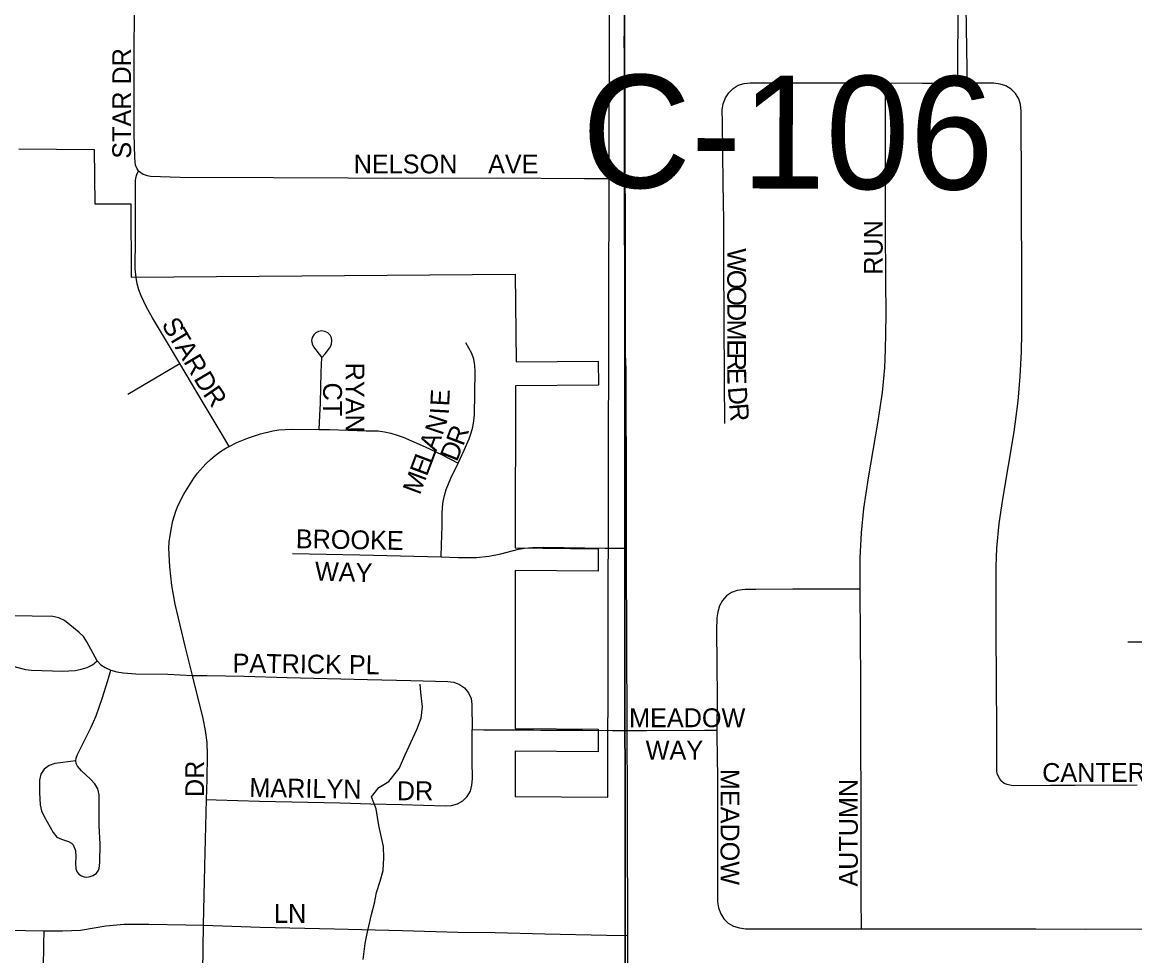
# Model space of a CAD drawing. Extents: x 1985906 to 2360102, y 891258 to 1222054.
# Drawn here: x 2118210 to 2121160, y 1028293 to 1030770 of the extents above; entities that cross this region are included whole.
import ezdxf

# ---------------------------------------------------------------- set-up
doc = ezdxf.new("R2010")
doc.units = 0
for name, color, linetype in [('GM_X_City_Street', 7, 'Continuous'), ('GM_X_City_Street_Text', 7, 'Continuous'), ('GM_X_Corporation', 7, 'Continuous'), ('GM_X_County_Road', 7, 'Continuous'), ('GM_X_County_Road_Text', 7, 'Continuous'), ('GM_X_Minor_River', 7, 'Continuous'), ('GM_X_Section', 7, 'Continuous'), ('GM_X_Township_Subdivision', 7, 'Continuous'), ('GM_X_Township_Subdivision_Text', 7, 'Continuous')]:
    doc.layers.add(name, color=color, linetype=linetype)

msp = doc.modelspace()

# ---------------------------------------------------------------- linework, layer by layer
at = {"layer": 'GM_X_City_Street'}
for points in [[(2120691.5, 1030607.9), (2120691.5, 1030638.7), (2120691.6, 1030811.9), (2120691.6, 1030846.8)], [(2120716.2, 1030607.9), (2120715.6, 1030646), (2120713.5, 1030809.4), (2120713, 1030846.9)], [(2120073.1, 1029704.8), (2120072.3, 1029819), (2120071.4, 1029982.4), (2120070.3, 1030129.4), (2120070.6, 1030243.7), (2120068.9, 1030341.7), (2120068, 1030423.3), (2120066.6, 1030505), (2120066.4, 1030537.6), (2120068.9, 1030553.6), (2120074.7, 1030568.9), (2120083.5, 1030582.6), (2120095.1, 1030594), (2120109, 1030602.4), (2120124.4, 1030607.3), (2120140.6, 1030609.2), (2120205.9, 1030608.8), (2120483.2, 1030608.8), (2120499.6, 1030608.8)], [(2120432, 1029265.1), (2120431.8, 1029283.6), (2120432, 1029348.7), (2120435.7, 1029414.6), (2120442.2, 1029479.8), (2120454.3, 1029560.8), (2120479, 1029706.3), (2120491.1, 1029787.4), (2120497.4, 1029852.7), (2120499.7, 1029901.8), (2120500.4, 1029943.6), (2120501, 1029996.2), (2120500.5, 1030082.4), (2120499.3, 1030229.8), (2120499.1, 1030342.2), (2120498.9, 1030442), (2120499.5, 1030591.1), (2120499.6, 1030608.8)], [(2120499.6, 1030608.8), (2120597.5, 1030608.3), (2120691.5, 1030607.9)], [(2120691.5, 1030607.9), (2120716.2, 1030607.9)], [(2121166.7, 1028744.9), (2121002.6, 1028744.8), (2120936.9, 1028744.5), (2120838.2, 1028743.9), (2120829.1, 1028745), (2120822.1, 1028746.9), (2120814.3, 1028750.1), (2120808.2, 1028754.9), (2120802.5, 1028761.7), (2120798.6, 1028767.9), (2120795.7, 1028776), (2120794.6, 1028783.6), (2120794.4, 1028816.5), (2120794.6, 1028898.6), (2120793.6, 1029013.5), (2120793.1, 1029161.1), (2120792.5, 1029325.3), (2120794.5, 1029374.4), (2120800.9, 1029439.7), (2120810.7, 1029504.6), (2120840.8, 1029682.7), (2120851.3, 1029764), (2120856.9, 1029829.4), (2120859.9, 1029895), (2120860.9, 1029945.8), (2120860.7, 1030059.1), (2120860.1, 1030321.7), (2120859.3, 1030535), (2120857.3, 1030551.3), (2120852.5, 1030566.9), (2120844.1, 1030580.8), (2120832.5, 1030592.4), (2120818.5, 1030600.7), (2120803.1, 1030605.7), (2120786.8, 1030607.9), (2120716.2, 1030607.9)], [(2118509.4, 1030115.7), (2118509.8, 1030197.6), (2118510.3, 1030316.3), (2118510.2, 1030336.4), (2118510.5, 1030348.8), (2118511.2, 1030356.6), (2118513.6, 1030365.7), (2118518.5, 1030375.7)], [(2118627.4, 1029864.6), (2118597.6, 1029914.6), (2118555.5, 1029985), (2118539.4, 1030013.8), (2118525.2, 1030043.7), (2118519.3, 1030059.3), (2118514.8, 1030075.5), (2118512, 1030092.1), (2118509.4, 1030115.7)], [(2118997.3, 1029689.4), (2118999.4, 1029726.6), (2119001.3, 1029759.1), (2119002.9, 1029840.9), (2119003.4, 1029860.7), (2119004, 1029880.1), (2119012.9, 1029890.2), (2119022.4, 1029901.8), (2119027.1, 1029908.5), (2119029.9, 1029916.8), (2119031, 1029924.6), (2119029.7, 1029932.4), (2119026.4, 1029939.7), (2119020, 1029945.9), (2119012, 1029949.5), (2119004, 1029950.6), (2118995.8, 1029949.5), (2118988.9, 1029945.7), (2118983.4, 1029940.6), (2118978.8, 1029933), (2118977.3, 1029925.3), (2118978.4, 1029916.5), (2118982.1, 1029908.1), (2119003.2, 1029880.8)], [(2119365.7, 1029600), (2119382.2, 1029634.2), (2119395, 1029664.4), (2119400.5, 1029679.9), (2119404.9, 1029695.7), (2119407.9, 1029711.8), (2119409.6, 1029728.1), (2119411.3, 1029843.1), (2119410.1, 1029859.3), (2119407.2, 1029875.3), (2119401.9, 1029890.7), (2119386.1, 1029919.5)], [(2119811.6, 1029829.5), (2119811.1, 1029850.7), (2119810.9, 1029866), (2119810, 1029891.8)], [(2118489.7, 1029782.5), (2118602.1, 1029849.4), (2118627.4, 1029864.6)], [(2118758.4, 1029643.8), (2118739.7, 1029675.4), (2118689.8, 1029759.8), (2118627.4, 1029864.6)], [(2118758.4, 1029643.8), (2118779.4, 1029654.7), (2118810.3, 1029667.2), (2118841.9, 1029677.4), (2118874.2, 1029685.5), (2118890.8, 1029688.2), (2118924.1, 1029690.3), (2118997.3, 1029689.4)], [(2118997.3, 1029689.4), (2119024.4, 1029689), (2119121.7, 1029685.8), (2119153.7, 1029685.2), (2119170.7, 1029682.8), (2119187.7, 1029679.7), (2119204.2, 1029674.3), (2119219.9, 1029668.4), (2119278.3, 1029643.3), (2119321.6, 1029622.4), (2119365.7, 1029600)], [(2118661.4, 1029036.6), (2118642.3, 1029113.9), (2118615.6, 1029226), (2118606.5, 1029274.8), (2118601.1, 1029324.2), (2118599.1, 1029357.2), (2118598.9, 1029374), (2118599.8, 1029390.7), (2118604.6, 1029423.8), (2118608.8, 1029446.9), (2118617.1, 1029472.3), (2118623.3, 1029487.9), (2118638.8, 1029517.5), (2118664.7, 1029559.9), (2118674.6, 1029573.4), (2118697.1, 1029598.1), (2118709.1, 1029609.7), (2118721.9, 1029620.5), (2118735.5, 1029630.5), (2118749.7, 1029639.3), (2118758.4, 1029643.8)], [(2119320.5, 1029350.8), (2119321.6, 1029383.2), (2119323.2, 1029432.4), (2119323.3, 1029465.3), (2119324.1, 1029481.7), (2119326.3, 1029497.9), (2119329.7, 1029514), (2119334.3, 1029529.6), (2119346.6, 1029560.1), (2119365.7, 1029600)], [(2119812.3, 1029374.5), (2119812, 1029385.9), (2119812.3, 1029410.3)], [(2119320.5, 1029350.8), (2119366.1, 1029349.5), (2119414.9, 1029349.7), (2119447.1, 1029352.6), (2119479, 1029358.8), (2119526.3, 1029371.2), (2119542.3, 1029374), (2119563.5, 1029375.9)], [(2119563.5, 1029375.9), (2119593.4, 1029376.5), (2119755.6, 1029374.5), (2119812.3, 1029374.5)], [(2119812.5, 1029338.2), (2119812.3, 1029374.5)], [(2118926.5, 1029359.9), (2119105.6, 1029356.1), (2119284.7, 1029351.8), (2119320.5, 1029350.8)], [(2120432, 1029265.1), (2120400.9, 1029265.2), (2120253.5, 1029265.6), (2120155.3, 1029264.6), (2120126.7, 1029264.7), (2120106.3, 1029262.2), (2120091, 1029256.8), (2120077.6, 1029247.7), (2120066.7, 1029235.5), (2120059, 1029221.2), (2120054.3, 1029205.5), (2120051.9, 1029189.3), (2120051.2, 1029156.5), (2120052.7, 1028976.6), (2120052.4, 1028891.2)], [(2120435.8, 1028364), (2120435.3, 1028397.5), (2120435, 1028413.9), (2120434.4, 1028725.6), (2120434, 1028840.4), (2120434.2, 1028906.1), (2120433.5, 1028955.3), (2120433.7, 1029020.9), (2120432.8, 1029135.8), (2120432, 1029265.1)], [(2118408.4, 1029075), (2118381.2, 1029125.8), (2118372.1, 1029139.4), (2118360.2, 1029150.9), (2118321.5, 1029181.9), (2118307, 1029189.4), (2118291, 1029192.4), (2118125.8, 1029195.9)], [(2121492.6, 1028742.7), (2121498.5, 1028878.5), (2121500.6, 1028943.8), (2121505.2, 1029025.6), (2121507.4, 1029074.7), (2121507.2, 1029091.2), (2121505.3, 1029099.6), (2121501.7, 1029106.3), (2121496.5, 1029112.7), (2121490, 1029117.5), (2121483, 1029121.1), (2121474.9, 1029123.2), (2121458.5, 1029124.9), (2121141.7, 1029124.6)], [(2118154.5, 1029069.1), (2118218.4, 1029052.5), (2118234.7, 1029050.7), (2118317.3, 1029048.2), (2118333.8, 1029048.5), (2118350.1, 1029049.9), (2118366.3, 1029052.9), (2118381.6, 1029057.6), (2118396.5, 1029065), (2118408.4, 1029075)], [(2118408.4, 1029075), (2118418.7, 1029064.2), (2118429.9, 1029057.6), (2118445, 1029050.3)], [(2118351.9, 1028809.4), (2118353.3, 1028817), (2118356.6, 1028826.2), (2118392.8, 1028899.2), (2118405.6, 1028929.2), (2118421.6, 1028975.4), (2118436.8, 1029022.6), (2118445, 1029050.3)], [(2118445, 1029050.3), (2118461.1, 1029045.8), (2118477.7, 1029043), (2118511.3, 1029040.6), (2118595.9, 1029039.8), (2118661.4, 1029036.6)], [(2118698.6, 1028707.4), (2118700.1, 1028760.4), (2118701.5, 1028826), (2118700.5, 1028858.4), (2118696.2, 1028890.5), (2118689.7, 1028922.4), (2118661.4, 1029036.6)], [(2118661.4, 1029036.6), (2118699.7, 1029035.9), (2118798, 1029034.4), (2118912.6, 1029031.3), (2119125.5, 1029026), (2119240.1, 1029023.3), (2119338.4, 1029020.5), (2119354.6, 1029018.3), (2119369.9, 1029012.6), (2119383.1, 1029003.1), (2119393.5, 1028990.4), (2119400.1, 1028975.5), (2119402.6, 1028959.4), (2119402.7, 1028892.6)], [(2118698.6, 1028707.4), (2118724.2, 1028706.6), (2118839.2, 1028703.1), (2119052.7, 1028698.4), (2119134.8, 1028695.7), (2119216.9, 1028694.1), (2119331.9, 1028690.8), (2119348.3, 1028691.7), (2119364.1, 1028696), (2119378.4, 1028704), (2119390.1, 1028715.5), (2119398.3, 1028729.6), (2119402.6, 1028745.4), (2119404.1, 1028761.8), (2119403.2, 1028811.1), (2119402.9, 1028860.4), (2119402.7, 1028892.6)], [(2119402.7, 1028892.6), (2119433.7, 1028892.1), (2119483, 1028891.8), (2119566.1, 1028891.7), (2119584.9, 1028891.2), (2119696, 1028891.4), (2119775.4, 1028890.4), (2119814, 1028889.9)], [(2119814, 1028889.9), (2119865.2, 1028890.7), (2120019.1, 1028891.1), (2120052.4, 1028891.2)], [(2119814.3, 1028858.2), (2119814, 1028889.9)], [(2120052.4, 1028891.2), (2120052.3, 1028878.3), (2120053.5, 1028763.6), (2120053.6, 1028468.6), (2120054.1, 1028435.6), (2120056.8, 1028419.4), (2120062.2, 1028404.1), (2120070.8, 1028390.4), (2120082.3, 1028379.3), (2120096.2, 1028371.2), (2120111.7, 1028366.3), (2120127.9, 1028364.1), (2120435.8, 1028364)], [(2118351.9, 1028809.4), (2118296.2, 1028802.7), (2118280.9, 1028797.5), (2118267.9, 1028787.7), (2118259, 1028774.2), (2118255.7, 1028758.3), (2118255.4, 1028725.6), (2118257.7, 1028693.1), (2118261.2, 1028677.3), (2118267.8, 1028662.5), (2118291.5, 1028619.5), (2118301.6, 1028607.2), (2118314.4, 1028601.7), (2118332.3, 1028596.2), (2118340.4, 1028591.4), (2118344.9, 1028586.5), (2118351.3, 1028571.7), (2118352.3, 1028555.4), (2118351.2, 1028539.1), (2118351.9, 1028522.8), (2118355.3, 1028514.3), (2118359.6, 1028508.8), (2118366.7, 1028504.5), (2118374, 1028501.7), (2118381.3, 1028501.4), (2118390.2, 1028503), (2118397.8, 1028505.7), (2118406.8, 1028512), (2118411.2, 1028517.5), (2118413.5, 1028524), (2118415.9, 1028540.1), (2118416.3, 1028589.1), (2118413.7, 1028637.9), (2118414.3, 1028719.5), (2118410.3, 1028735.1), (2118402, 1028749.1), (2118390.9, 1028761), (2118367, 1028783.3), (2118356, 1028795.4), (2118353.1, 1028802.7), (2118351.9, 1028809.4)], [(2119816.1, 1028346.4), (2119815.3, 1028653.3), (2119815.2, 1028740)], [(2120435.8, 1028364), (2120766.7, 1028364), (2120897.7, 1028364), (2121028.7, 1028363.2), (2121192.5, 1028363.7), (2121290.8, 1028364.2), (2121372.7, 1028364.1), (2121393.4, 1028364.2), (2121406.4, 1028364.8), (2121421.7, 1028366.6), (2121437.3, 1028371.4), (2121451.5, 1028379.6), (2121462, 1028389.1), (2121470.6, 1028402.1), (2121476.4, 1028420.2), (2121478.4, 1028436.4), (2121492.1, 1028731), (2121492.6, 1028742.7)], [(2118690.9, 1028373.3), (2118693.9, 1028530.2), (2118698.6, 1028707.4)], [(2118268.2, 1028359.1), (2118316.2, 1028358.7), (2118364.6, 1028360.2), (2118431.7, 1028371.6), (2118480.2, 1028376.1), (2118545.3, 1028376.3), (2118643.8, 1028374.8), (2118690.9, 1028373.3)], [(2118682.4, 1028018.6), (2118682.9, 1028037.1), (2118688.6, 1028250.7), (2118690.9, 1028373.3)], [(2118690.9, 1028373.3), (2118840.7, 1028368.8), (2119037.6, 1028364.3), (2119218, 1028359.2), (2119365.4, 1028355.4), (2119464.1, 1028354.2), (2119595.4, 1028350.5), (2119759.2, 1028347.5), (2119816.1, 1028346.4)], [(2118107.6, 1028360.9), (2118218.4, 1028359.6), (2118268.2, 1028359.1)], [(2118288.4, 1027999.7), (2118280.1, 1028029.3), (2118265.1, 1028093.3), (2118264, 1028109.6), (2118263.8, 1028125.9), (2118266, 1028257.5), (2118267.4, 1028323.2), (2118268.2, 1028359.1)], [(2119816.1, 1027714.3), (2119816.8, 1028045.9), (2119816.2, 1028308.5), (2119816.1, 1028346.4)]]:
    msp.add_lwpolyline(points, dxfattribs=at)
at = {"layer": 'GM_X_Corporation'}
msp.add_lwpolyline([(2118200.6, 1030434), (2118400.8, 1030432.2), (2118402.5, 1030288.2), (2118497.5, 1030288.2), (2118499.1, 1030093), (2119517.5, 1030101.6), (2119519.5, 1029868.8), (2119737.6, 1029870.6), (2119738.2, 1029806.8), (2119517.6, 1029804.9), (2119517.5, 1029374.8), (2119737.5, 1029372.8), (2119737.5, 1029312.8), (2119517.5, 1029314.8), (2119517.4, 1029145.7), (2119517.4, 1028895.6), (2119737.4, 1028893.7), (2119737.4, 1028833.6), (2119517.4, 1028835.6), (2119517.4, 1028715.6), (2119763.1, 1028713.4), (2119766.9, 1030819.8)], dxfattribs=at)
at = {"layer": 'GM_X_County_Road'}
for points in [[(2119809.3, 1030355), (2119808.5, 1030605.6), (2119806.6, 1030720.9), (2119807.6, 1030772), (2119807.9, 1030847.8)], [(2119810, 1029891.8), (2119810.1, 1030111.6), (2119809.6, 1030276.4), (2119809.3, 1030355)], [(2119812.3, 1029410.3), (2119812.1, 1029606), (2119811.8, 1029736.5), (2119811.6, 1029829.5)], [(2119813.6, 1029136.7), (2119812.5, 1029338.2)], [(2119814, 1028889.9), (2119813.6, 1029136.7)], [(2119815.2, 1028740), (2119814.3, 1028858.2)]]:
    msp.add_lwpolyline(points, dxfattribs=at)
at = {"layer": 'GM_X_Minor_River'}
msp.add_lwpolyline([(2119113.6, 1028283), (2119119.1, 1028325.2), (2119124.8, 1028351.4), (2119136.2, 1028401.7), (2119143.8, 1028431.9), (2119149.5, 1028460), (2119159.1, 1028490.2), (2119166.8, 1028518.4), (2119168.4, 1028552.5), (2119168, 1028582.6), (2119155.2, 1028638.6), (2119148.6, 1028682.7), (2119136.1, 1028714.6), (2119155.9, 1028738.9), (2119181.8, 1028755.3), (2119209.5, 1028789.8), (2119225.1, 1028826.1), (2119256.3, 1028892.7), (2119268, 1028922.9), (2119271.6, 1028953), (2119267.1, 1028991.1), (2119264.8, 1029013.1)], dxfattribs=at)
at = {"layer": 'GM_X_Section'}
for points in [[(2119807.2, 1030846.8), (2119810.6, 1025501.6), (2114539.2, 1025530.7), (2114421.7, 1030873.2)], [(2125066.6, 1030831.6), (2125102, 1025486.6), (2119810.6, 1025501.6), (2119807.2, 1030846.8)]]:
    msp.add_lwpolyline(points, close=True, dxfattribs=at)
at = {"layer": 'GM_X_Township_Subdivision'}
for points in [[(2118518.5, 1030375.7), (2118513.5, 1030382.6), (2118510.5, 1030390.2), (2118508.4, 1030409.6), (2118507.1, 1030474.7), (2118506.9, 1030670.1), (2118507.5, 1030816.5), (2118507.9, 1030832.8), (2118508.1, 1030853.8)], [(2118518.5, 1030375.7), (2118530.7, 1030367), (2118541.1, 1030363.2), (2118550.2, 1030361.3), (2118628.9, 1030359), (2118876.4, 1030357.7), (2119074.4, 1030356.8), (2119173.4, 1030356), (2119470.4, 1030356.5), (2119701.4, 1030355.5), (2119767.4, 1030355.2), (2119809.3, 1030355)]]:
    msp.add_lwpolyline(points, dxfattribs=at)

# ---------------------------------------------------------------- texts
at = {"layer": 'GM_X_City_Street_Text'}
for s, rotation, p in [('RUN', 90, (2120491.9, 1030099.7)), ('W', 270.0168, (2120079.5, 1030170.1)), ('O', 270.0154, (2120079.5, 1030112.9)), ('O', 270.0109, (2120079.6, 1030068.9)), ('D', 270.0154, (2120079.6, 1030024.9)), ('S', 300.6381, (2118577.9, 1029968)), ('T', 300.6241, (2118595.8, 1029937.7)), ('M', 270.0182, (2120079.6, 1029980.9)), ('A', 300.6325, (2118613.7, 1029907.4)), ('E', 270.0014, (2120079.6, 1029928.1)), ('R', 300.6442, (2118636.2, 1029869.5)), ('R', 270.012, (2120079.6, 1029892.9)), ('D', 300.634, (2118663.1, 1029824.1)), ('RYAN', 270, (2119067.5, 1029866.5)), ('E', 270.9997, (2120079.6, 1029852.4)), ('CT', 270, (2119007.9, 1029813.7)), ('R', 304.6763, (2118687.6, 1029783)), ('E', 87.2642, (2119342, 1029750.1)), ('D', 274.6102, (2120081.1, 1029800.6)), ('R', 274.7453, (2120084.7, 1029756.6)), ('N', 71.4147, (2119323.9, 1029671.6)), ('I', 86.6858, (2119340.7, 1029727.5)), ('R', 69.2831, (2119379.2, 1029643.1)), ('A', 69.3595, (2119307.7, 1029628.6)), ('D', 68.2493, (2119362.5, 1029601.3)), ('E', 69.3525, (2119282.9, 1029562.7)), ('L', 69.3722, (2119295.3, 1029595.6)), ('M', 69.3587, (2119264.3, 1029513.3)), ('BROOKE', 358.9955, (2118935.1, 1029374.3)), ('WAY', 358.2652, (2118985.4, 1029288.3)), ('PATRICK PL', 359.2849, (2118767.6, 1029044.3)), ('MEADOW', 0, (2119819.3, 1028899.1)), ('WAY', 0, (2119863.3, 1028813.1)), ('DR', 90, (2118692.3, 1028713.7)), ('MEADOW', 270, (2120061.9, 1028788.5)), ('CANTERBURY', 0, (2120914.9, 1028753.9)), ('MARILYN', 359.1191, (2118811.9, 1028714.1)), ('DR', 0, (2119203.3, 1028705.3)), ('AUTUMN', 90, (2120425.9, 1028476.1)), ('LN', 0, (2118877.7, 1028379.7))]:
    msp.add_text(s, height=50, rotation=rotation, dxfattribs=at).set_placement(p)
at = {"layer": 'GM_X_County_Road_Text'}
msp.add_text('C-106', height=300, rotation=359.7221, dxfattribs=at).set_placement((2119693.1, 1030330.9))
at = {"layer": 'GM_X_Township_Subdivision_Text'}
for s, rotation, p in [('STAR DR', 90, (2118498.7, 1030407.7)), ('NELSON', 0, (2119088.9, 1030368.7)), ('AVE', 0, (2119445.3, 1030368.7))]:
    msp.add_text(s, height=50, rotation=rotation, dxfattribs=at).set_placement(p)

doc.saveas('drawing.dxf')
